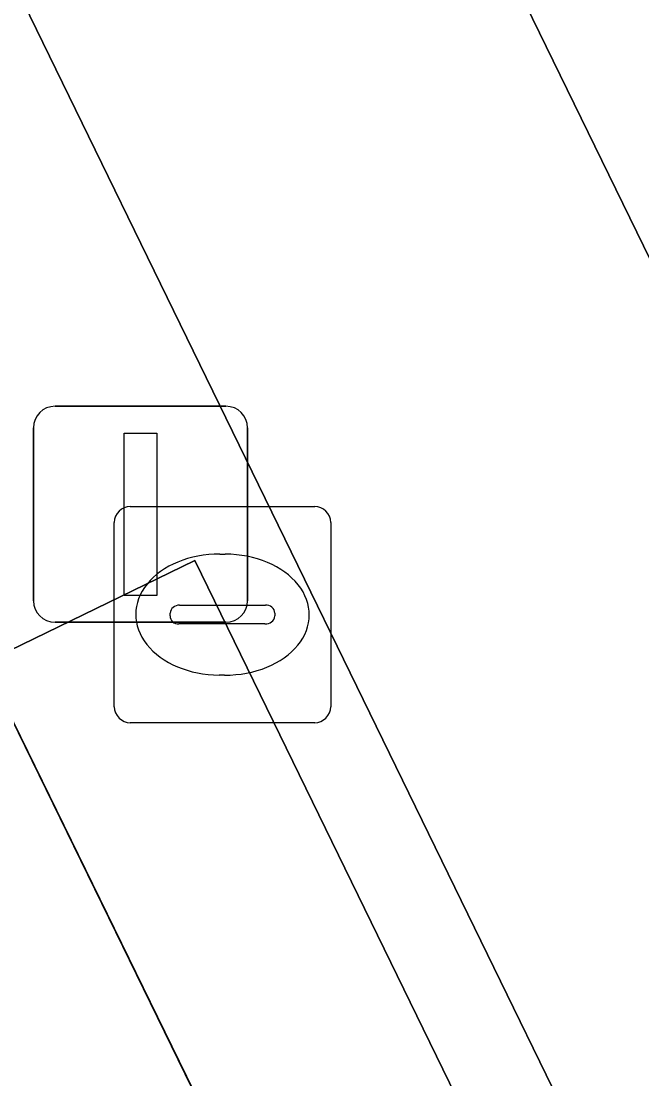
# Model space of a CAD drawing. Extents: x 160455 to 162082, y 388339 to 389736.
# Drawn here: x 160958.494 to 160961.363, y 388866.73 to 388871.621 of the extents above; entities that cross this region are included whole.
import ezdxf

# ---------------------------------------------------------------- set-up
doc = ezdxf.new("R2010")
doc.units = 0
for name, color, linetype in [('IMGEO_Brandkraan', 7, 'Continuous'), ('IMGEO_Fietspad_gesloten', 7, 'Continuous'), ('IMGEO_Lichtmast', 7, 'Continuous'), ('IMGEO_Verkeerseiland_open', 7, 'Continuous'), ('IMGEO_Voetpad_open', 7, 'Continuous')]:
    doc.layers.add(name, color=color, linetype=linetype)

msp = doc.modelspace()

# ---------------------------------------------------------------- linework, layer by layer
at = {"layer": 'IMGEO_Brandkraan'}
for p, q in [((160958.9989, 388869.3775), (160959.8511, 388869.3775)), ((160958.9245, 388868.4509), (160958.9245, 388869.3031)), ((160959.9255, 388869.3031), (160959.9255, 388868.4509)), ((160959.4125, 388869.1567), (160959.4375, 388869.1567)), ((160959.226, 388868.9203), (160959.6239, 388868.9203)), ((160959.1829, 388868.8709), (160959.1829, 388868.8831)), ((160959.667, 388868.8831), (160959.667, 388868.8709)), ((160959.6205, 388868.8337), (160959.2226, 388868.8337)), ((160959.4345, 388868.5973), (160959.4096, 388868.5973)), ((160959.8511, 388868.3765), (160958.9989, 388868.3765))]:
    msp.add_line(p, q, dxfattribs=at)
for points in [[(160958.9989, 388869.3775), (160959.8511, 388869.3775)], [(160958.9245, 388868.4509), (160958.9245, 388869.3031)], [(160959.9255, 388869.3031), (160959.9255, 388868.4509)], [(160959.8511, 388868.3765), (160958.9989, 388868.3765)]]:
    msp.add_lwpolyline(points, dxfattribs=at)
for centre, radius, start, end in [((160959.001, 388869.301), 0.0765, 91.552, 178.448), ((160959.001, 388869.301), 0.0765, 91.552, 178.448), ((160959.849, 388869.301), 0.0765, 1.552, 88.448), ((160959.849, 388869.301), 0.0765, 1.552, 88.448), ((160959.2231, 388868.8801), 0.0403, 85.8775, 175.7526), ((160959.6284, 388868.8819), 0.0386, 1.7309, 96.639), ((160959.2196, 388868.8702), 0.0366, 178.938, 274.7102), ((160959.6244, 388868.8765), 0.043, 264.8664, 352.4533), ((160959.001, 388868.453), 0.0765, 181.552, 268.448), ((160959.001, 388868.453), 0.0765, 181.552, 268.448), ((160959.849, 388868.453), 0.0765, 271.552, 358.448), ((160959.849, 388868.453), 0.0765, 271.552, 358.448)]:
    msp.add_arc(centre, radius, start, end, dxfattribs=at)
for centre, major_axis, ratio, start_param, end_param in [((160959.411, 388868.877), (-0.3872, 0.002), 0.722429, 4.712389, 7.853982), ((160959.436, 388868.877), (-0.3901, 0.002), 0.717154, 1.570796, 4.712389)]:
    msp.add_ellipse(centre, major_axis=major_axis, ratio=ratio, start_param=start_param, end_param=end_param, dxfattribs=at)
at = {"layer": 'IMGEO_Fietspad_gesloten'}
msp.add_lwpolyline([(160955.877, 388881.838), (160955.343, 388882.949), (160953.268, 388887.192), (160951.4, 388886.278), (160953.466, 388882.047), (160954.001, 388880.949), (160965.786, 388856.765), (160967.666, 388857.68)], close=True, dxfattribs=at)
at = {"layer": 'IMGEO_Lichtmast'}
for p, q in [((160958.6511, 388869.8405), (160959.4409, 388869.8405)), ((160959.4409, 388869.8405), (160958.6511, 388869.8405)), ((160958.5511, 388868.9415), (160958.5511, 388869.7405)), ((160958.5511, 388869.7405), (160958.5511, 388868.9415)), ((160959.5409, 388869.7405), (160959.5409, 388868.9415)), ((160959.5409, 388868.9415), (160959.5409, 388869.7405)), ((160959.4409, 388868.8415), (160958.6511, 388868.8415)), ((160958.6511, 388868.8415), (160959.4409, 388868.8415))]:
    msp.add_line(p, q, dxfattribs=at)
msp.add_lwpolyline([(160958.971, 388869.716), (160959.121, 388869.716), (160959.121, 388868.966), (160958.971, 388868.966), (160958.971, 388869.716)], dxfattribs=at)
for centre, start, end in [((160958.6511, 388869.7405), 90, 180), ((160958.6511, 388869.7405), 90, 180), ((160959.4409, 388869.7405), 0, 90), ((160959.4409, 388869.7405), 360, 90), ((160958.6511, 388868.9415), 180, 270), ((160958.6511, 388868.9415), 180, 270), ((160959.4409, 388868.9415), 270, 0), ((160959.4409, 388868.9415), 270, 0)]:
    msp.add_arc(centre, 0.1, start, end, dxfattribs=at)
at = {"layer": 'IMGEO_Verkeerseiland_open'}
msp.add_lwpolyline([(160956.449, 388883.217), (160956.551, 388883.567), (160955.343, 388882.949), (160955.877, 388881.838), (160967.666, 388857.68), (160970.682, 388859.148), (160969.497, 388861.591)], dxfattribs=at)
at = {"layer": 'IMGEO_Voetpad_open'}
msp.add_lwpolyline([(160978.413, 388827.493), (160971.593, 388841.435), (160966.856, 388851.087), (160962.94, 388859.194), (160960.29, 388864.629), (160958.323, 388868.654), (160956.869, 388871.643), (160954.941, 388875.6), (160952.64, 388880.307), (160952.119, 388881.376), (160953.466, 388882.047), (160951.4, 388886.278), (160947.014, 388884.131), (160969.631, 388838.199), (160972.262, 388839.513), (160994.015, 388795.086)], dxfattribs=at)
for points in [[(160968.207, 388851.798), (160967.226, 388853.81), (160965.786, 388856.765), (160954.001, 388880.949), (160953.626, 388880.772), (160955.917, 388876.08), (160957.838, 388872.115), (160956.869, 388871.643), (160958.323, 388868.654), (160959.297, 388869.127), (160961.258, 388865.103), (160963.876, 388859.674), (160967.853, 388851.597), (160972.565, 388841.887), (160978.889, 388828.943), (160979.24, 388829.116)], [(160960.29, 388864.629), (160961.258, 388865.103), (160959.297, 388869.127), (160958.323, 388868.654)]]:
    msp.add_lwpolyline(points, close=True, dxfattribs=at)

doc.saveas('drawing.dxf')
